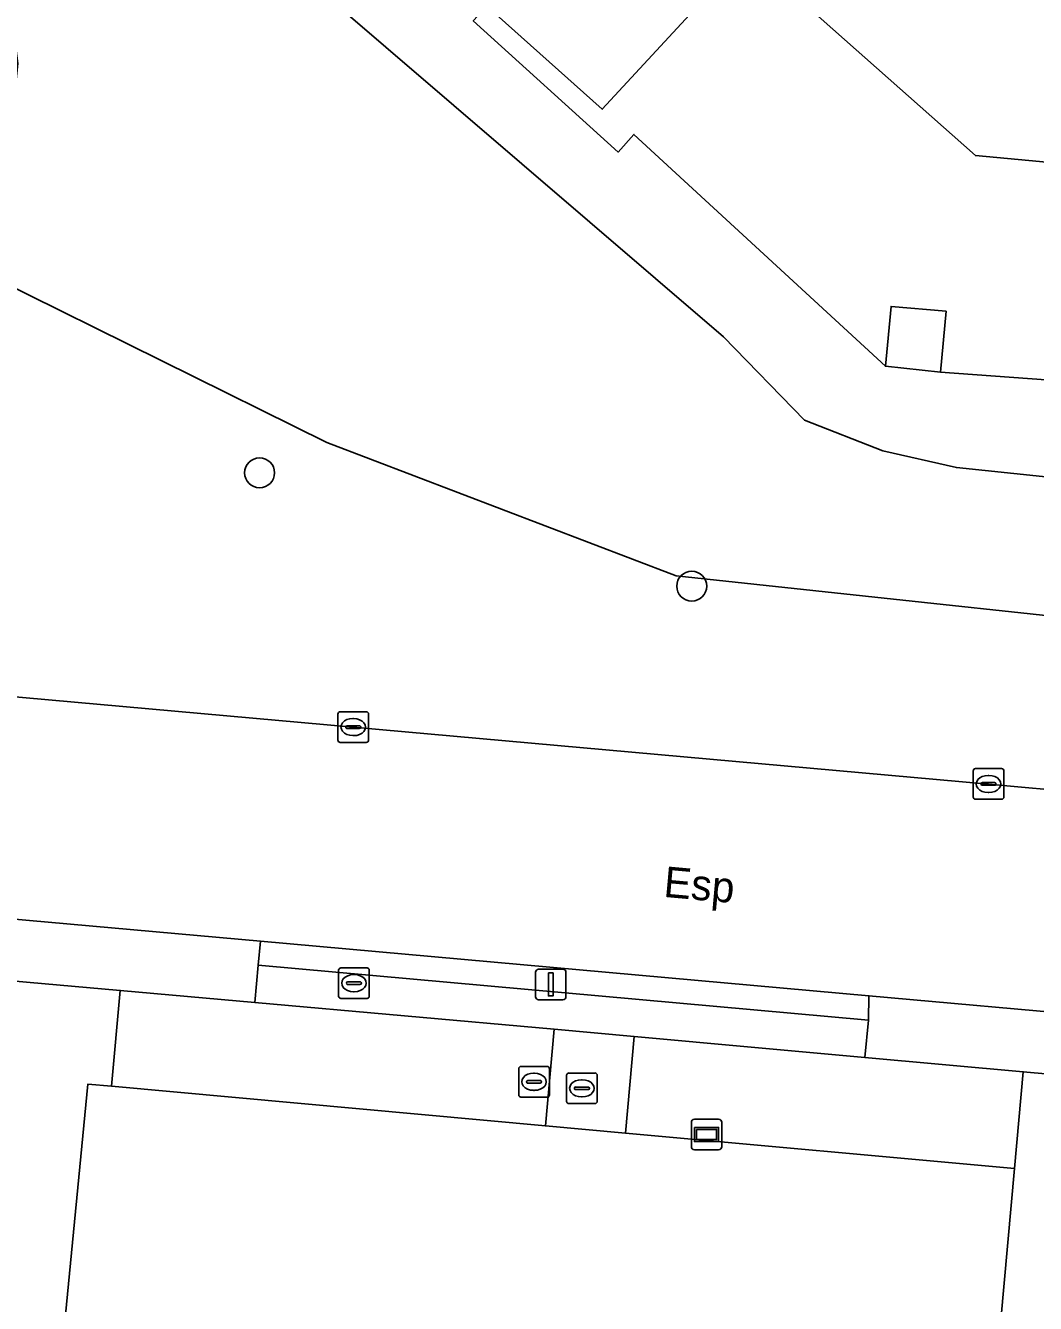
# Model space of a CAD drawing. Extents: x 161385 to 162589, y 388479 to 389756.
# Drawn here: x 162246.12 to 162279.09, y 388850.85 to 388892.58 of the extents above; entities that cross this region are included whole.
import ezdxf

# ---------------------------------------------------------------- set-up
doc = ezdxf.new("R2010")
doc.units = 0
for name, color, linetype in [('IMGEO_Berm_groen', 7, 'Continuous'), ('IMGEO_Boom', 7, 'Continuous'), ('IMGEO_Brandkraan', 7, 'Continuous'), ('IMGEO_Erf', 7, 'Continuous'), ('IMGEO_Groenvoorziening', 7, 'Continuous'), ('IMGEO_Informatiebord', 7, 'Continuous'), ('IMGEO_Kolk', 7, 'Continuous'), ('IMGEO_Lage_trafo', 7, 'Continuous'), ('IMGEO_Lichtmast', 7, 'Continuous'), ('IMGEO_Openbare_ruimte_label', 7, 'Continuous'), ('IMGEO_Pand', 7, 'Continuous'), ('IMGEO_Rijbaan_lokaal_gesloten', 7, 'Continuous'), ('IMGEO_Rioolput', 7, 'Continuous'), ('IMGEO_Voetpad_open', 7, 'Continuous')]:
    doc.layers.add(name, color=color, linetype=linetype)

msp = doc.modelspace()

# ---------------------------------------------------------------- linework, layer by layer
at = {"layer": 'IMGEO_Berm_groen'}
msp.add_lwpolyline([(162253.792, 388862.682), (162253.712, 388861.895), (162273.641, 388860.106), (162273.651, 388860.898)], close=True, dxfattribs=at)
at = {"layer": 'IMGEO_Boom'}
for centre in [(162253.758, 388877.975), (162267.867, 388874.274)]:
    msp.add_circle(centre, 0.489, dxfattribs=at)
at = {"layer": 'IMGEO_Brandkraan'}
for p, q in [((162256.338, 388860.886), (162256.338, 388861.738)), ((162256.413, 388861.812), (162257.265, 388861.812)), ((162256.826, 388861.592), (162256.851, 388861.592)), ((162257.339, 388861.738), (162257.339, 388860.886)), ((162256.597, 388861.306), (162256.597, 388861.318)), ((162257.035, 388861.269), (162256.637, 388861.269)), ((162256.64, 388861.355), (162257.038, 388861.355)), ((162257.081, 388861.318), (162257.081, 388861.306)), ((162257.265, 388860.812), (162256.413, 388860.812)), ((162256.849, 388861.032), (162256.824, 388861.032))]:
    msp.add_line(p, q, dxfattribs=at)
for points in [[(162256.338, 388860.886), (162256.338, 388861.738)], [(162256.413, 388861.812), (162257.265, 388861.812)], [(162257.339, 388861.738), (162257.339, 388860.886)], [(162257.265, 388860.812), (162256.413, 388860.812)]]:
    msp.add_lwpolyline(points, dxfattribs=at)
for centre, radius, start, end in [((162256.415, 388861.736), 0.0765, 91.552, 178.448), ((162256.415, 388861.736), 0.0765, 91.552, 178.448), ((162257.263, 388861.736), 0.0765, 1.552, 88.448), ((162257.263, 388861.736), 0.0765, 1.552, 88.448), ((162256.637, 388861.315), 0.0403, 85.8775, 175.7526), ((162256.634, 388861.305), 0.0366, 178.938, 274.7102), ((162257.038, 388861.312), 0.043, 264.8664, 352.4533), ((162257.042, 388861.317), 0.0386, 1.7309, 96.639), ((162256.415, 388860.888), 0.0765, 181.552, 268.448), ((162256.415, 388860.888), 0.0765, 181.552, 268.448), ((162257.263, 388860.888), 0.0765, 271.552, 358.448), ((162257.263, 388860.888), 0.0765, 271.552, 358.448)]:
    msp.add_arc(centre, radius, start, end, dxfattribs=at)
for centre, major_axis, ratio, start_param, end_param in [((162256.825, 388861.312), (-0.387, 0.002), 0.722429, 4.712389, 7.853982), ((162256.85, 388861.312), (-0.39, 0.002), 0.717154, 1.570796, 4.712389)]:
    msp.add_ellipse(centre, major_axis=major_axis, ratio=ratio, start_param=start_param, end_param=end_param, dxfattribs=at)
at = {"layer": 'IMGEO_Erf'}
for points in [[(162301.186, 388963.969), (162289.317, 388887.215), (162289.314, 388887.191), (162277.129, 388888.332), (162269.619, 388894.999)], [(162260.733, 388892.727), (162265.464, 388888.449), (162265.979, 388889.025), (162274.193, 388881.455), (162274.374, 388883.406), (162276.174, 388883.247), (162275.984, 388881.265), (162288.259, 388880.37), (162287.835, 388877.552), (162287.741, 388876.97), (162287.02, 388872.502), (162286.134, 388867.013), (162293.465, 388866.329), (162294.266, 388871.396), (162295.067, 388876.463), (162295.565, 388879.495), (162300.445, 388878.969), (162301.281, 388884.015), (162311.401, 388948.624)], [(162268.212, 388893.373), (162264.946, 388889.847), (162261.179, 388893.207)], [(162336.306, 388823.293), (162323.575, 388824.702), (162322.952, 388819.118), (162325.666, 388818.823), (162325.623, 388818.422), (162284.27, 388823.103), (162287.807, 388854.476), (162287.687, 388854.487), (162288.036, 388857.574), (162278.689, 388858.42), (162278.404, 388855.258), (162275.28, 388820.598), (162223.371, 388826.41), (162220.139, 388826.772), (162222.783, 388816.053), (162224.711, 388808.14)]]:
    msp.add_lwpolyline(points, dxfattribs=at)
msp.add_lwpolyline([(162248.922, 388857.945), (162249.207, 388861.074), (162243.078, 388861.616), (162242.798, 388858.499), (162243.914, 388858.399), (162243.164, 388850.515), (162238.147, 388850.992), (162235.741, 388825.321), (162249.973, 388823.728), (162252.402, 388849.655), (162247.386, 388850.142), (162248.151, 388858.015)], close=True, dxfattribs=at)
at = {"layer": 'IMGEO_Groenvoorziening'}
for points in [[(162246.366, 388906.419), (162244.168, 388904.202), (162253.513, 388895.632), (162268.907, 388882.41), (162271.544, 388879.695), (162274.103, 388878.687), (162276.507, 388878.144), (162287.741, 388876.97), (162287.835, 388877.552), (162288.259, 388880.37), (162275.984, 388881.265), (162274.193, 388881.455), (162265.979, 388889.025), (162265.464, 388888.449), (162260.733, 388892.727), (162261.179, 388893.207)], [(162244.168, 388904.202), (162245.865, 388891.335), (162245.122, 388884.323), (162255.956, 388878.959), (162267.356, 388874.616), (162287.02, 388872.502), (162287.741, 388876.97), (162276.507, 388878.144), (162274.103, 388878.687), (162271.544, 388879.695), (162268.907, 388882.41), (162253.513, 388895.632)], [(162255.956, 388878.959), (162245.122, 388884.323), (162242.339, 388884.577), (162241.028, 388871.088), (162277.557, 388867.813), (162280.677, 388867.522), (162287.02, 388872.502), (162267.356, 388874.616)], [(162249.207, 388861.074), (162248.922, 388857.945), (162263.091, 388856.653), (162263.378, 388859.804), (162253.602, 388860.685)], [(162278.404, 388855.258), (162278.689, 388858.42), (162273.523, 388858.888), (162269.922, 388859.214), (162265.992, 388859.568), (162265.704, 388856.415)]]:
    msp.add_lwpolyline(points, close=True, dxfattribs=at)
at = {"layer": 'IMGEO_Informatiebord'}
for p, q in [((162267.855, 388855.969), (162267.855, 388856.769)), ((162267.855, 388856.769), (162267.855, 388855.969)), ((162267.955, 388856.869), (162268.745, 388856.869)), ((162268.745, 388856.869), (162267.955, 388856.869)), ((162268.845, 388856.769), (162268.845, 388855.969)), ((162268.845, 388855.969), (162268.845, 388856.769)), ((162268.745, 388855.869), (162267.955, 388855.869)), ((162267.955, 388855.869), (162268.745, 388855.869))]:
    msp.add_line(p, q, dxfattribs=at)
for points in [[(162267.956, 388856.601), (162268.744, 388856.601), (162268.744, 388856.137), (162267.956, 388856.137), (162267.956, 388856.601)], [(162268.021, 388856.536), (162268.021, 388856.202), (162268.679, 388856.202), (162268.679, 388856.536), (162268.021, 388856.536)]]:
    msp.add_lwpolyline(points, dxfattribs=at)
for centre, start, end in [((162267.955, 388856.769), 90, 180), ((162267.955, 388856.769), 90, 180), ((162268.745, 388856.769), 0, 90), ((162268.745, 388856.769), 360, 90), ((162267.955, 388855.969), 180, 270), ((162267.955, 388855.969), 180, 270), ((162268.745, 388855.969), 270, 0), ((162268.745, 388855.969), 270, 0)]:
    msp.add_arc(centre, 0.1, start, end, dxfattribs=at)
at = {"layer": 'IMGEO_Kolk'}
for p, q in [((162256.315, 388869.247), (162256.315, 388870.099)), ((162256.39, 388870.173), (162257.242, 388870.173)), ((162256.803, 388869.953), (162256.828, 388869.953)), ((162257.316, 388870.099), (162257.316, 388869.247)), ((162256.574, 388869.667), (162256.574, 388869.679)), ((162257.012, 388869.63), (162256.614, 388869.63)), ((162256.617, 388869.716), (162257.015, 388869.716)), ((162257.058, 388869.679), (162257.058, 388869.667)), ((162257.242, 388869.173), (162256.39, 388869.173)), ((162256.826, 388869.393), (162256.801, 388869.393)), ((162277.057, 388867.389), (162277.057, 388868.241)), ((162277.132, 388868.315), (162277.984, 388868.315)), ((162278.058, 388868.241), (162278.058, 388867.389)), ((162277.316, 388867.809), (162277.316, 388867.821)), ((162277.359, 388867.858), (162277.757, 388867.858)), ((162277.545, 388868.095), (162277.57, 388868.095)), ((162277.8, 388867.821), (162277.8, 388867.809)), ((162277.754, 388867.772), (162277.356, 388867.772)), ((162277.568, 388867.535), (162277.543, 388867.535)), ((162277.984, 388867.315), (162277.132, 388867.315))]:
    msp.add_line(p, q, dxfattribs=at)
for points in [[(162256.315, 388869.247), (162256.315, 388870.099)], [(162256.39, 388870.173), (162257.242, 388870.173)], [(162257.316, 388870.099), (162257.316, 388869.247)], [(162257.242, 388869.173), (162256.39, 388869.173)], [(162277.057, 388867.389), (162277.057, 388868.241)], [(162277.132, 388868.315), (162277.984, 388868.315)], [(162278.058, 388868.241), (162278.058, 388867.389)], [(162277.984, 388867.315), (162277.132, 388867.315)]]:
    msp.add_lwpolyline(points, dxfattribs=at)
for centre, radius, start, end in [((162256.392, 388870.097), 0.0765, 91.552, 178.448), ((162256.392, 388870.097), 0.0765, 91.552, 178.448), ((162257.24, 388870.097), 0.0765, 1.552, 88.448), ((162257.24, 388870.097), 0.0765, 1.552, 88.448), ((162256.614, 388869.676), 0.0403, 85.8775, 175.7526), ((162256.611, 388869.666), 0.0366, 178.938, 274.7102), ((162257.015, 388869.673), 0.043, 264.8664, 352.4533), ((162257.019, 388869.678), 0.0386, 1.7309, 96.639), ((162256.392, 388869.249), 0.0765, 181.552, 268.448), ((162256.392, 388869.249), 0.0765, 181.552, 268.448), ((162257.24, 388869.249), 0.0765, 271.552, 358.448), ((162257.24, 388869.249), 0.0765, 271.552, 358.448), ((162277.134, 388868.239), 0.0765, 91.552, 178.448), ((162277.134, 388868.239), 0.0765, 91.552, 178.448), ((162277.982, 388868.239), 0.0765, 1.552, 88.448), ((162277.982, 388868.239), 0.0765, 1.552, 88.448), ((162277.356, 388867.818), 0.0403, 85.8775, 175.7526), ((162277.353, 388867.808), 0.0366, 178.938, 274.7102), ((162277.757, 388867.815), 0.043, 264.8664, 352.4533), ((162277.761, 388867.82), 0.0386, 1.7309, 96.639), ((162277.134, 388867.391), 0.0765, 181.552, 268.448), ((162277.134, 388867.391), 0.0765, 181.552, 268.448), ((162277.982, 388867.391), 0.0765, 271.552, 358.448), ((162277.982, 388867.391), 0.0765, 271.552, 358.448)]:
    msp.add_arc(centre, radius, start, end, dxfattribs=at)
for centre, major_axis, ratio, start_param, end_param in [((162256.802, 388869.673), (-0.387, 0.002), 0.722429, 4.712389, 7.853982), ((162256.827, 388869.673), (-0.39, 0.002), 0.717154, 1.570796, 4.712389), ((162277.544, 388867.815), (-0.387, 0.002), 0.722429, 4.712389, 7.853982), ((162277.569, 388867.815), (-0.39, 0.002), 0.717154, 1.570796, 4.712389)]:
    msp.add_ellipse(centre, major_axis=major_axis, ratio=ratio, start_param=start_param, end_param=end_param, dxfattribs=at)
at = {"layer": 'IMGEO_Lage_trafo'}
msp.add_lwpolyline([(162274.374, 388883.406), (162274.193, 388881.455), (162275.984, 388881.265), (162276.174, 388883.247)], close=True, dxfattribs=at)
at = {"layer": 'IMGEO_Lichtmast'}
for p, q in [((162262.769, 388860.869), (162262.769, 388861.669)), ((162262.769, 388861.669), (162262.769, 388860.869)), ((162262.869, 388861.769), (162263.659, 388861.769)), ((162263.659, 388861.769), (162262.869, 388861.769)), ((162263.759, 388861.669), (162263.759, 388860.869)), ((162263.759, 388860.869), (162263.759, 388861.669)), ((162263.659, 388860.769), (162262.869, 388860.769)), ((162262.869, 388860.769), (162263.659, 388860.769))]:
    msp.add_line(p, q, dxfattribs=at)
msp.add_lwpolyline([(162263.189, 388861.644), (162263.339, 388861.644), (162263.339, 388860.894), (162263.189, 388860.894), (162263.189, 388861.644)], dxfattribs=at)
for centre, start, end in [((162262.869, 388861.669), 90, 180), ((162262.869, 388861.669), 90, 180), ((162263.659, 388861.669), 0, 90), ((162263.659, 388861.669), 360, 90), ((162262.869, 388860.869), 180, 270), ((162262.869, 388860.869), 180, 270), ((162263.659, 388860.869), 270, 0), ((162263.659, 388860.869), 270, 0)]:
    msp.add_arc(centre, 0.1, start, end, dxfattribs=at)
at = {"layer": 'IMGEO_Pand'}
msp.add_lwpolyline([(162264.946, 388889.847), (162268.212, 388893.373), (162269.619, 388894.999), (162277.129, 388888.332), (162289.314, 388887.191), (162289.317, 388887.215), (162301.186, 388963.969), (162272.023, 388970.049), (162248.708, 388913.782), (162251.019, 388911.636), (162246.366, 388906.419), (162261.179, 388893.207)], close=True, dxfattribs=at)
msp.add_lwpolyline([(162217.167, 388851.419), (162223.371, 388826.41), (162275.28, 388820.598), (162278.404, 388855.258), (162265.704, 388856.415), (162263.091, 388856.653), (162248.922, 388857.945), (162248.151, 388858.015), (162247.386, 388850.142), (162252.402, 388849.655), (162249.973, 388823.728), (162235.741, 388825.321), (162238.147, 388850.992), (162243.164, 388850.515), (162243.914, 388858.399), (162242.798, 388858.499), (162227.484, 388859.873), (162224.787, 388860.112)], dxfattribs=at)
at = {"layer": 'IMGEO_Rijbaan_lokaal_gesloten'}
msp.add_lwpolyline([(162224.271, 388865.333), (162239.911, 388863.928), (162253.792, 388862.682), (162273.651, 388860.898), (162288.732, 388859.544), (162293.465, 388866.329), (162286.134, 388867.013), (162280.677, 388867.522), (162277.557, 388867.813), (162241.028, 388871.088), (162237.058, 388871.444), (162235.953, 388871.543), (162215.116, 388873.448)], dxfattribs=at)
at = {"layer": 'IMGEO_Rioolput'}
for p, q in [((162262.217, 388857.666), (162262.217, 388858.518)), ((162262.292, 388858.592), (162263.144, 388858.592)), ((162262.705, 388858.372), (162262.73, 388858.372)), ((162263.218, 388858.518), (162263.218, 388857.666)), ((162263.781, 388857.452), (162263.781, 388858.304)), ((162263.856, 388858.378), (162264.708, 388858.378)), ((162264.782, 388858.304), (162264.782, 388857.452)), ((162262.476, 388858.086), (162262.476, 388858.098)), ((162262.914, 388858.049), (162262.516, 388858.049)), ((162262.519, 388858.135), (162262.917, 388858.135)), ((162262.728, 388857.812), (162262.703, 388857.812)), ((162262.96, 388858.098), (162262.96, 388858.086)), ((162264.04, 388857.872), (162264.04, 388857.884)), ((162264.478, 388857.835), (162264.08, 388857.835)), ((162264.083, 388857.921), (162264.481, 388857.921)), ((162264.269, 388858.158), (162264.294, 388858.158)), ((162264.524, 388857.884), (162264.524, 388857.872)), ((162263.144, 388857.592), (162262.292, 388857.592)), ((162264.708, 388857.378), (162263.856, 388857.378)), ((162264.292, 388857.598), (162264.267, 388857.598))]:
    msp.add_line(p, q, dxfattribs=at)
for points in [[(162262.217, 388857.666), (162262.217, 388858.518)], [(162262.292, 388858.592), (162263.144, 388858.592)], [(162263.218, 388858.518), (162263.218, 388857.666)], [(162263.781, 388857.452), (162263.781, 388858.304)], [(162263.856, 388858.378), (162264.708, 388858.378)], [(162264.782, 388858.304), (162264.782, 388857.452)], [(162263.144, 388857.592), (162262.292, 388857.592)], [(162264.708, 388857.378), (162263.856, 388857.378)]]:
    msp.add_lwpolyline(points, dxfattribs=at)
for centre, radius, start, end in [((162262.294, 388858.516), 0.0765, 91.552, 178.448), ((162262.294, 388858.516), 0.0765, 91.552, 178.448), ((162263.142, 388858.516), 0.0765, 1.552, 88.448), ((162263.142, 388858.516), 0.0765, 1.552, 88.448), ((162263.858, 388858.302), 0.0765, 91.552, 178.448), ((162263.858, 388858.302), 0.0765, 91.552, 178.448), ((162264.706, 388858.302), 0.0765, 1.552, 88.448), ((162264.706, 388858.302), 0.0765, 1.552, 88.448), ((162262.516, 388858.095), 0.0403, 85.8775, 175.7526), ((162262.513, 388858.085), 0.0366, 178.938, 274.7102), ((162262.917, 388858.092), 0.043, 264.8664, 352.4533), ((162262.921, 388858.097), 0.0386, 1.7309, 96.639), ((162264.08, 388857.881), 0.0403, 85.8775, 175.7526), ((162264.077, 388857.871), 0.0366, 178.938, 274.7102), ((162264.481, 388857.878), 0.043, 264.8664, 352.4533), ((162264.485, 388857.883), 0.0386, 1.7309, 96.639), ((162262.294, 388857.668), 0.0765, 181.552, 268.448), ((162262.294, 388857.668), 0.0765, 181.552, 268.448), ((162263.142, 388857.668), 0.0765, 271.552, 358.448), ((162263.142, 388857.668), 0.0765, 271.552, 358.448), ((162263.858, 388857.454), 0.0765, 181.552, 268.448), ((162263.858, 388857.454), 0.0765, 181.552, 268.448), ((162264.706, 388857.454), 0.0765, 271.552, 358.448), ((162264.706, 388857.454), 0.0765, 271.552, 358.448)]:
    msp.add_arc(centre, radius, start, end, dxfattribs=at)
for centre, major_axis, ratio, start_param, end_param in [((162262.704, 388858.092), (-0.387, 0.002), 0.722429, 4.712389, 7.853982), ((162262.729, 388858.092), (-0.39, 0.002), 0.717154, 1.570796, 4.712389), ((162264.268, 388857.878), (-0.387, 0.002), 0.722429, 4.712389, 7.853982), ((162264.293, 388857.878), (-0.39, 0.002), 0.717154, 1.570796, 4.712389)]:
    msp.add_ellipse(centre, major_axis=major_axis, ratio=ratio, start_param=start_param, end_param=end_param, dxfattribs=at)
at = {"layer": 'IMGEO_Voetpad_open'}
for points in [[(162249.207, 388861.074), (162253.602, 388860.685), (162253.712, 388861.895), (162253.792, 388862.682), (162239.911, 388863.928), (162239.833, 388863.131), (162239.734, 388861.911), (162243.078, 388861.616)], [(162273.523, 388858.888), (162273.641, 388860.106), (162253.712, 388861.895), (162253.602, 388860.685), (162263.378, 388859.804), (162265.992, 388859.568), (162269.922, 388859.214)], [(162288.036, 388857.574), (162288.552, 388857.528), (162288.662, 388858.772), (162288.732, 388859.544), (162273.651, 388860.898), (162273.641, 388860.106), (162273.523, 388858.888), (162278.689, 388858.42)], [(162265.704, 388856.415), (162265.992, 388859.568), (162263.378, 388859.804), (162263.091, 388856.653)]]:
    msp.add_lwpolyline(points, close=True, dxfattribs=at)

# ---------------------------------------------------------------- texts
at = {"layer": 'IMGEO_Openbare_ruimte_label'}
msp.add_text('Esp', height=1, rotation=354.8938, dxfattribs=at).set_placement((162266.925, 388864.131))

doc.saveas('drawing.dxf')
